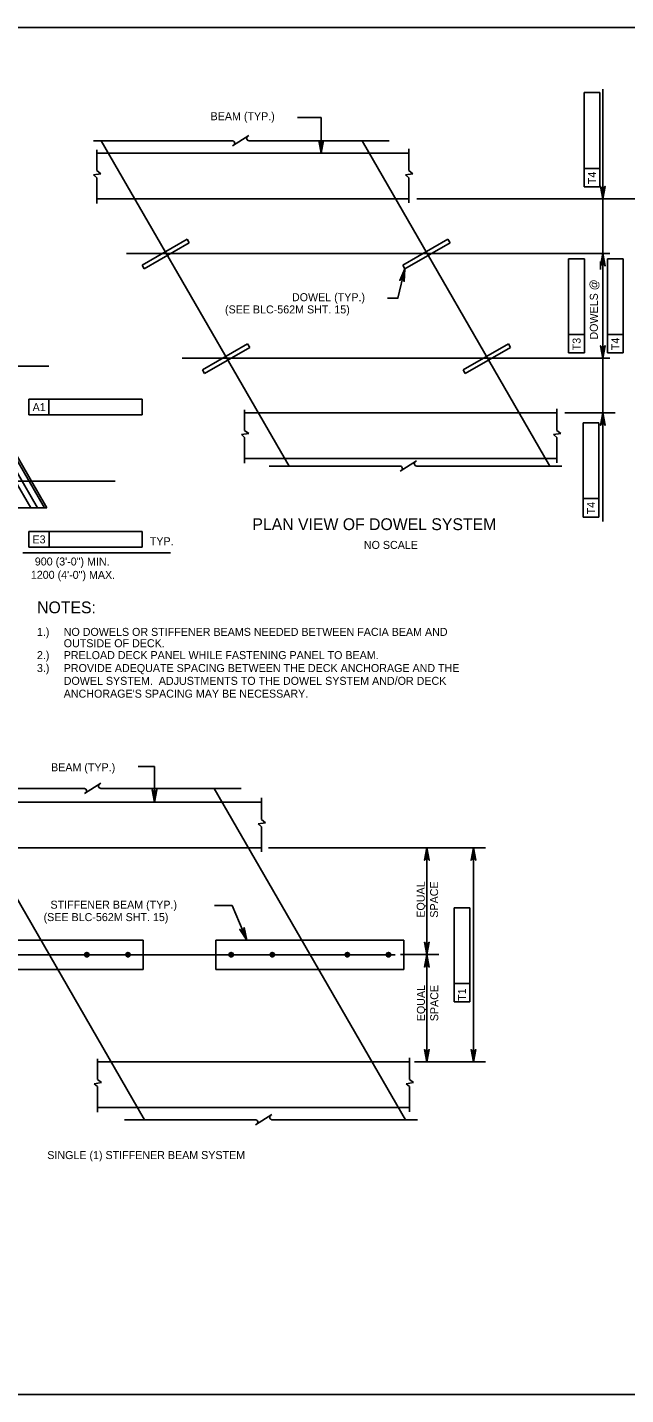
# Model space of a CAD drawing. Extents: x -13 to 81, y -176 to 0.
# Drawn here: x 48.46 to 57.44, y -131.25 to -110.75 of the extents above; entities that cross this region are included whole.
import ezdxf

# ---------------------------------------------------------------- set-up
doc = ezdxf.new("R2010")
doc.units = 0
for name, color, linetype in [('Level 1', 7, 'Continuous'), ('Level 2', 7, 'Continuous'), ('Level 3', 7, 'Continuous'), ('Level 4', 7, 'Continuous'), ('Level 5', 7, 'Continuous'), ('Level 8', 7, 'Continuous')]:
    doc.layers.add(name, color=color, linetype=linetype)

# ---------------------------------------------------------------- blocks, each defined once
blk = doc.blocks.new('D')
at = {"layer": 'Level 3'}
for p, q in [((-0.324, 0.383), (-0.383, 0.324)), ((0.349, -0.408), (-0.383, 0.324)), ((0.408, -0.349), (-0.324, 0.383)), ((0.408, -0.349), (0.349, -0.408))]:
    blk.add_line(p, q, dxfattribs=at)

msp = doc.modelspace()

# ---------------------------------------------------------------- linework, layer by layer
at = {"layer": 'Level 1'}
msp.add_lwpolyline([(35.75, -131.25), (67.25, -131.25), (67.25, -110.75), (35.75, -110.75)], close=True, dxfattribs=at)
at = {"layer": 'Level 2'}
for p, q in [((49.571, -112.451), (52.39, -117.328)), ((53.484, -112.451), (56.303, -117.328)), ((48.754, -117.956), (46.299, -113.704)), ((40.275, -117.956), (48.754, -117.956)), ((47.349, -122.161), (50.221, -127.129)), ((51.263, -122.161), (54.134, -127.129))]:
    msp.add_line(p, q, dxfattribs=at)
at = {"layer": 'Level 3'}
for p, q in [((51.539, -112.451), (49.456, -112.451)), ((51.785, -112.373), (51.538, -112.528)), ((53.889, -112.451), (51.788, -112.451)), ((49.502, -112.897), (49.502, -112.588)), ((54.185, -112.636), (49.502, -112.636)), ((54.185, -112.897), (54.185, -112.573)), ((49.453, -112.962), (49.563, -112.945)), ((49.563, -112.945), (49.502, -112.897)), ((54.136, -112.962), (54.246, -112.945)), ((54.246, -112.945), (54.185, -112.897)), ((49.502, -113.005), (49.453, -112.962)), ((49.502, -113.39), (49.502, -113.005)), ((54.185, -113.005), (54.136, -112.962)), ((54.185, -113.382), (54.185, -113.005)), ((49.502, -113.32), (54.185, -113.32)), ((49.948, -114.141), (57.201, -114.14)), ((54.477, -114.168), (54.445, -114.114)), ((50.784, -115.711), (57.201, -115.709)), ((55.384, -115.738), (55.353, -115.683)), ((51.722, -116.792), (51.722, -116.483)), ((56.405, -116.53), (51.722, -116.53)), ((56.405, -116.792), (56.405, -116.468)), ((51.673, -116.856), (51.783, -116.84)), ((51.783, -116.84), (51.722, -116.792)), ((56.356, -116.856), (56.466, -116.84)), ((56.466, -116.84), (56.405, -116.792)), ((51.722, -116.9), (51.673, -116.856)), ((51.722, -117.285), (51.722, -116.9)), ((56.405, -116.9), (56.356, -116.856)), ((56.405, -117.277), (56.405, -116.9)), ((51.722, -117.215), (56.405, -117.215)), ((54.301, -117.251), (54.054, -117.405)), ((54.055, -117.328), (52.089, -117.328)), ((56.483, -117.328), (54.304, -117.328)), ((49.318, -122.161), (47.235, -122.161)), ((49.563, -122.084), (49.317, -122.239)), ((51.668, -122.161), (49.566, -122.161)), ((51.975, -122.367), (47.292, -122.367)), ((51.975, -122.628), (51.975, -122.304)), ((51.927, -122.693), (52.037, -122.676)), ((51.975, -122.737), (51.927, -122.693)), ((52.037, -122.676), (51.975, -122.628)), ((51.975, -123.114), (51.975, -122.737)), ((47.292, -123.052), (51.975, -123.052)), ((50.201, -124.434), (47.378, -124.434)), ((50.201, -124.434), (50.201, -124.875)), ((51.288, -124.434), (51.288, -124.875)), ((54.111, -124.434), (51.288, -124.434)), ((54.111, -124.434), (54.111, -124.875)), ((50.201, -124.875), (47.378, -124.875)), ((54.111, -124.875), (51.288, -124.875)), ((49.513, -126.524), (49.513, -126.215)), ((54.196, -126.262), (49.513, -126.262)), ((54.196, -126.524), (54.196, -126.2)), ((49.464, -126.588), (49.574, -126.571)), ((49.513, -126.632), (49.464, -126.588)), ((49.574, -126.571), (49.513, -126.524)), ((49.513, -127.016), (49.513, -126.632)), ((54.147, -126.588), (54.257, -126.571)), ((54.196, -126.632), (54.147, -126.588)), ((54.257, -126.571), (54.196, -126.524)), ((54.196, -127.009), (54.196, -126.632)), ((49.513, -126.947), (54.196, -126.947)), ((52.132, -127.051), (51.886, -127.206)), ((51.886, -127.129), (49.92, -127.129)), ((54.314, -127.129), (52.135, -127.129))]:
    msp.add_line(p, q, dxfattribs=at)
for centre, radius in [((49.353, -124.654), 0.0333), ((49.353, -124.654), 0.0295), ((49.353, -124.654), 0.025), ((49.353, -124.654), 0.0167), ((49.971, -124.654), 0.0333), ((49.971, -124.654), 0.0295), ((49.971, -124.654), 0.025), ((49.971, -124.654), 0.0167), ((51.519, -124.654), 0.0333), ((51.519, -124.654), 0.0295), ((51.519, -124.654), 0.025), ((51.519, -124.654), 0.0167), ((52.137, -124.654), 0.0333), ((52.137, -124.654), 0.0295), ((52.137, -124.654), 0.025), ((52.137, -124.654), 0.0167), ((53.263, -124.654), 0.0333), ((53.263, -124.654), 0.0295), ((53.263, -124.654), 0.025), ((53.263, -124.654), 0.0167), ((53.881, -124.654), 0.0333), ((53.881, -124.654), 0.0295), ((53.881, -124.654), 0.025), ((53.881, -124.654), 0.0167), ((49.353, -124.654), 0.00833), ((49.971, -124.654), 0.00833), ((51.519, -124.654), 0.00833), ((52.137, -124.654), 0.00833), ((53.263, -124.654), 0.00833), ((53.881, -124.654), 0.00833)]:
    msp.add_circle(centre, radius, dxfattribs=at)
for centre, start, end in [((51.536, -112.487), 302.1328, 84.6714), ((51.788, -112.414), 120, 270), ((54.052, -117.364), 302.1328, 84.6714), ((54.304, -117.292), 120, 270), ((49.314, -122.198), 302.1328, 84.6714), ((49.566, -122.125), 120, 270), ((52.135, -127.093), 120, 270), ((51.883, -127.165), 302.1328, 84.6714)]:
    msp.add_arc(centre, 0.0364, start, end, dxfattribs=at)
at = {"layer": 'Level 4'}
for p, q in [((57.097, -113.08), (57.097, -111.677)), ((56.816, -111.729), (57.052, -111.729)), ((56.816, -112.865), (56.816, -111.729)), ((57.052, -111.729), (57.052, -113.141)), ((52.869, -112.102), (52.517, -112.102)), ((56.816, -113.141), (56.816, -112.865)), ((57.052, -112.865), (56.816, -112.865)), ((57.052, -113.141), (56.816, -113.141)), ((57.097, -114.14), (57.097, -113.08)), ((54.307, -113.32), (58.348, -113.32)), ((57.159, -113.32), (57.277, -113.32)), ((57.097, -115.71), (57.097, -114.14)), ((57.104, -114.14), (57.201, -114.14)), ((57.104, -114.14), (57.193, -114.14)), ((56.584, -115.631), (56.584, -114.219)), ((56.584, -114.219), (56.82, -114.219)), ((56.82, -114.219), (56.82, -115.631)), ((57.062, -114.26), (57.062, -114.38)), ((57.166, -114.219), (57.402, -114.219)), ((57.166, -115.355), (57.166, -114.219)), ((57.402, -114.219), (57.402, -115.631)), ((54.024, -114.809), (53.863, -114.809)), ((56.82, -115.355), (56.584, -115.355)), ((57.166, -115.631), (57.166, -115.355)), ((57.402, -115.355), (57.166, -115.355)), ((57.097, -115.59), (57.097, -115.47)), ((56.82, -115.631), (56.584, -115.631)), ((57.097, -115.71), (57.097, -118.158)), ((57.104, -115.71), (57.185, -115.71)), ((57.402, -115.631), (57.166, -115.631)), ((38.568, -115.83), (48.782, -115.83)), ((48.482, -116.326), (48.785, -116.326)), ((48.482, -116.326), (48.482, -116.562)), ((48.785, -116.326), (48.785, -116.562)), ((48.785, -116.326), (50.183, -116.326)), ((50.183, -116.326), (50.183, -116.562)), ((48.482, -116.562), (50.183, -116.562)), ((57.284, -116.53), (56.525, -116.53)), ((57.042, -116.53), (57.277, -116.53)), ((56.8, -118.092), (56.8, -116.679)), ((56.8, -116.679), (57.037, -116.679)), ((57.037, -116.679), (57.037, -118.092)), ((37.079, -117.553), (49.777, -117.553)), ((57.037, -117.816), (56.8, -117.816)), ((57.037, -118.092), (56.8, -118.092)), ((48.485, -118.309), (48.787, -118.309)), ((48.485, -118.309), (48.485, -118.545)), ((48.787, -118.309), (48.787, -118.545)), ((48.787, -118.309), (50.186, -118.309)), ((50.186, -118.309), (50.186, -118.545)), ((48.392, -118.631), (50.61, -118.631)), ((48.485, -118.545), (50.186, -118.545)), ((50.371, -121.833), (50.123, -121.833)), ((52.079, -123.052), (54.636, -123.052)), ((54.097, -123.052), (55.336, -123.052)), ((54.456, -123.052), (54.456, -124.653)), ((55.156, -123.052), (55.156, -126.262)), ((51.536, -123.915), (51.268, -123.915)), ((54.865, -123.95), (55.101, -123.95)), ((54.865, -125.063), (54.865, -123.95)), ((55.101, -123.95), (55.101, -125.362)), ((53.983, -124.654), (46.692, -124.654)), ((54.516, -124.653), (54.061, -124.653)), ((54.097, -124.653), (54.636, -124.653)), ((54.456, -124.653), (54.456, -126.262)), ((54.865, -125.362), (54.865, -125.063)), ((55.101, -125.087), (54.865, -125.087)), ((55.101, -125.362), (54.865, -125.362)), ((54.269, -126.262), (55.336, -126.262))]:
    msp.add_line(p, q, dxfattribs=at)
for points in [[(52.869, -112.636), (52.869, -112.102)], [(52.869, -112.636), (52.904, -112.449), (52.894, -112.463), (52.882, -112.471), (52.869, -112.473), (52.857, -112.471), (52.844, -112.463), (52.834, -112.449), (52.869, -112.636), (52.844, -112.463), (52.857, -112.471), (52.869, -112.636), (52.869, -112.473), (52.882, -112.471), (52.869, -112.636), (52.894, -112.463)], [(57.097, -113.32), (57.131, -113.134), (57.122, -113.148), (57.109, -113.156), (57.097, -113.158), (57.084, -113.156), (57.072, -113.148), (57.062, -113.134), (57.097, -113.32), (57.072, -113.148), (57.084, -113.156), (57.097, -113.32), (57.097, -113.158), (57.109, -113.156), (57.097, -113.32), (57.122, -113.148)], [(57.097, -114.14), (57.062, -114.326), (57.072, -114.312), (57.084, -114.305), (57.097, -114.302), (57.109, -114.305), (57.122, -114.312), (57.131, -114.326), (57.097, -114.14), (57.122, -114.312), (57.109, -114.305), (57.097, -114.14), (57.097, -114.302), (57.084, -114.305), (57.097, -114.14), (57.072, -114.312)], [(54.127, -114.371), (54.023, -114.809)], [(54.127, -114.371), (54.05, -114.544), (54.063, -114.532), (54.077, -114.528), (54.09, -114.529), (54.101, -114.534), (54.112, -114.544), (54.118, -114.56), (54.127, -114.371), (54.112, -114.544), (54.101, -114.534), (54.127, -114.371), (54.09, -114.529), (54.077, -114.528), (54.127, -114.371), (54.063, -114.532)], [(57.097, -115.709), (57.131, -115.523), (57.122, -115.537), (57.109, -115.545), (57.097, -115.547), (57.084, -115.545), (57.072, -115.537), (57.062, -115.523), (57.097, -115.709), (57.072, -115.537), (57.084, -115.545), (57.097, -115.709), (57.097, -115.547), (57.109, -115.545), (57.097, -115.709), (57.122, -115.537)], [(57.097, -116.53), (57.062, -116.717), (57.072, -116.702), (57.084, -116.695), (57.097, -116.693), (57.109, -116.695), (57.122, -116.702), (57.131, -116.717), (57.097, -116.53), (57.122, -116.702), (57.109, -116.695), (57.097, -116.53), (57.097, -116.693), (57.084, -116.695), (57.097, -116.53), (57.072, -116.702)], [(50.371, -122.367), (50.371, -121.833)], [(50.371, -122.367), (50.406, -122.18), (50.396, -122.195), (50.384, -122.202), (50.371, -122.204), (50.359, -122.202), (50.346, -122.195), (50.336, -122.18), (50.371, -122.367), (50.346, -122.195), (50.359, -122.202), (50.371, -122.367), (50.371, -122.204), (50.384, -122.202), (50.371, -122.367), (50.396, -122.195)], [(54.456, -123.052), (54.421, -123.238), (54.431, -123.224), (54.444, -123.216), (54.456, -123.214), (54.469, -123.216), (54.481, -123.224), (54.491, -123.238), (54.456, -123.052), (54.481, -123.224), (54.469, -123.216), (54.456, -123.052), (54.456, -123.214), (54.444, -123.216), (54.456, -123.052), (54.431, -123.224)], [(55.156, -123.052), (55.121, -123.238), (55.131, -123.224), (55.144, -123.216), (55.156, -123.214), (55.169, -123.216), (55.181, -123.224), (55.191, -123.238), (55.156, -123.052), (55.181, -123.224), (55.169, -123.216), (55.156, -123.052), (55.156, -123.214), (55.144, -123.216), (55.156, -123.052), (55.131, -123.224)], [(51.753, -124.434), (51.536, -123.915)], [(51.753, -124.434), (51.713, -124.248), (51.709, -124.265), (51.701, -124.277), (51.69, -124.284), (51.678, -124.287), (51.663, -124.285), (51.649, -124.275), (51.753, -124.434), (51.663, -124.285), (51.678, -124.287), (51.753, -124.434), (51.69, -124.284), (51.701, -124.277), (51.753, -124.434), (51.709, -124.265)], [(54.456, -124.653), (54.421, -124.467), (54.431, -124.481), (54.444, -124.489), (54.456, -124.491), (54.469, -124.489), (54.481, -124.481), (54.491, -124.467), (54.456, -124.653), (54.481, -124.481), (54.469, -124.489), (54.456, -124.653), (54.456, -124.491), (54.444, -124.489), (54.456, -124.653), (54.431, -124.481)], [(54.456, -124.653), (54.421, -124.84), (54.431, -124.825), (54.444, -124.818), (54.456, -124.816), (54.469, -124.818), (54.481, -124.825), (54.491, -124.84), (54.456, -124.653), (54.481, -124.825), (54.469, -124.818), (54.456, -124.653), (54.456, -124.816), (54.444, -124.818), (54.456, -124.653), (54.431, -124.825)], [(54.456, -126.262), (54.491, -126.076), (54.481, -126.09), (54.469, -126.097), (54.456, -126.1), (54.444, -126.097), (54.431, -126.09), (54.421, -126.076), (54.456, -126.262), (54.431, -126.09), (54.444, -126.097), (54.456, -126.262), (54.456, -126.1), (54.469, -126.097), (54.456, -126.262), (54.481, -126.09)], [(55.156, -126.262), (55.191, -126.076), (55.181, -126.09), (55.169, -126.097), (55.156, -126.1), (55.144, -126.097), (55.131, -126.09), (55.121, -126.076), (55.156, -126.262), (55.131, -126.09), (55.144, -126.097), (55.156, -126.262), (55.156, -126.1), (55.169, -126.097), (55.156, -126.262), (55.181, -126.09)]]:
    msp.add_lwpolyline(points, dxfattribs=at)
for points in [[(52.869, -112.636), (52.868, -112.631), (52.87, -112.631)], [(57.117, -114.26), (57.077, -114.26), (57.097, -114.14)], [(54.127, -114.371), (54.127, -114.376), (54.125, -114.375)], [(50.371, -122.367), (50.37, -122.362), (50.373, -122.362)], [(54.476, -123.172), (54.436, -123.172), (54.456, -123.052)], [(55.176, -123.172), (55.136, -123.172), (55.156, -123.052)], [(51.753, -124.434), (51.75, -124.43), (51.752, -124.429)], [(54.476, -124.533), (54.436, -124.533), (54.456, -124.653)], [(54.476, -124.773), (54.436, -124.773), (54.456, -124.653)], [(54.476, -126.134), (54.436, -126.134), (54.456, -126.254)], [(55.176, -126.142), (55.136, -126.142), (55.156, -126.262)]]:
    msp.add_lwpolyline(points, close=True, dxfattribs=at)
at = {"layer": 'Level 5'}
for p, q in [((48.511, -117.956), (46.056, -113.704)), ((48.614, -117.956), (46.159, -113.704)), ((48.716, -117.956), (46.261, -113.704))]:
    msp.add_line(p, q, dxfattribs=at)

# ---------------------------------------------------------------- block references
at = {"layer": 'Level 4', "xscale": 0.7559417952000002, "yscale": -0.7559417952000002, "rotation": 165.02915150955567}
for p in [(50.548, -114.141), (54.461, -114.141), (51.455, -115.71), (55.368, -115.71)]:
    msp.add_blockref('D', p, dxfattribs=at)

# ---------------------------------------------------------------- texts
at = {"layer": 'Level 4'}
for s, height, p in [('BEAM (TYP.)', 0.12, (51.211, -112.143)), ('DOWEL (TYP.)', 0.12, (52.432, -114.856)), ('(SEE BLC-562M SHT. 15)', 0.12, (51.427, -115.039)), ('PLAN VIEW OF DOWEL SYSTEM', 0.17717, (51.838, -118.288)), ('NO SCALE', 0.12, (53.511, -118.57)), ('NOTES:', 0.1772, (48.608, -119.535)), ('1.)', 0.12, (48.605, -119.874)), ('OUTSIDE OF DECK.', 0.12, (49.007, -120.044)), ('NO DOWELS OR STIFFENER BEAMS NEEDED BETWEEN FACIA BEAM AND ', 0.12, (49.007, -119.874)), ('2.)', 0.12, (48.605, -120.222)), ('PRELOAD DECK PANEL WHILE FASTENING PANEL TO BEAM.', 0.12, (49.007, -120.222)), ('3.)', 0.12, (48.605, -120.416)), ('PROVIDE ADEQUATE SPACING BETWEEN THE DECK ANCHORAGE AND THE ', 0.12, (49.007, -120.416)), ('DOWEL SYSTEM.  ADJUSTMENTS TO THE DOWEL SYSTEM AND/OR DECK', 0.12, (49.007, -120.608)), ("ANCHORAGE'S SPACING MAY BE NECESSARY.", 0.12, (49.007, -120.8)), ('BEAM (TYP.)', 0.12, (48.817, -121.904)), ('(SEE BLC-562M SHT. 15)', 0.12, (48.705, -124.15)), ('STIFFENER BEAM (TYP.)', 0.12, (48.808, -123.964)), ('SINGLE (1) STIFFENER BEAM SYSTEM', 0.12, (48.76, -127.718))]:
    msp.add_text(s, height=height, dxfattribs=at).set_placement(p)
for s, rotation, p in [('T4', 90, (56.995, -113.102)), ('DOWELS @', 90, (57.022, -115.432)), ('T3', 90, (56.763, -115.592)), ('T4', 90, (57.345, -115.591)), ('A1', 359.9382, (48.54, -116.504)), ('T4', 90, (56.98, -118.052)), ('E3', 359.9382, (48.538, -118.487)), ('TYP.', 359.9382, (50.298, -118.515)), ('900 (3\'-0") MIN.', 359.9382, (48.573, -118.818)), ('1200 (4\'-0") MAX.', 359.9382, (48.513, -119.018)), ('T1', 90, (55.044, -125.345))]:
    msp.add_text(s, height=0.12, rotation=rotation, dxfattribs=at).set_placement(p)
at = {"layer": 'Level 8'}
for s, p in [('EQUAL ', (54.424, -124.099)), ('SPACE', (54.624, -124.099)), ('EQUAL ', (54.427, -125.651)), ('SPACE', (54.627, -125.651))]:
    msp.add_text(s, height=0.12, rotation=89.9708, dxfattribs=at).set_placement(p)

doc.saveas('drawing.dxf')
